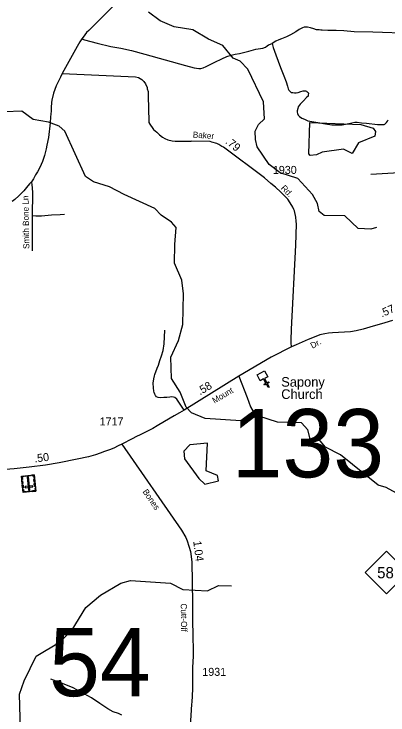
# Model space of a CAD drawing. Extents: x 2220236 to 2384410, y 720751 to 894131.
# Drawn here: x 2305133 to 2310967, y 776939 to 787885 of the extents above; entities that cross this region are included whole.
import ezdxf

# ---------------------------------------------------------------- set-up
doc = ezdxf.new("R2010")
doc.units = 0
for name, color, linetype in [('Exist Cultural Cemetery CELL', 7, 'Continuous'), ('Exist Cultural Church CELL', 7, 'Continuous'), ('Exist Cultural Church Label', 7, 'Continuous'), ('Exist Hydrographic Creek Single Shore', 7, 'Continuous'), ('Exist Hydrographic Misc Water Feature', 7, 'Continuous'), ('Exist Hydrographic Pond Under 1500 Sq Ft', 7, 'Continuous'), ('Exist Road Non-System Type 51', 7, 'Continuous'), ('Exist Road Non-System Type 51 Label', 7, 'Continuous'), ('Exist Road Primary NC Shield CELL', 7, 'Continuous'), ('Exist Road Primary NC Shield Number Label', 7, 'Continuous'), ('Exist Road Secondary Mileage Hundredths English Label', 7, 'Continuous'), ('Exist Road Secondary Structure Standard Bridge Number Label', 7, 'Continuous'), ('Exist Road Secondary Type 51 Attributed', 7, 'Continuous'), ('Exist Road Secondary Type 51 Label', 7, 'Continuous'), ('Exist Road Secondary Type 51 Number Label', 7, 'Continuous')]:
    doc.layers.add(name, color=color, linetype=linetype)

msp = doc.modelspace()

# ---------------------------------------------------------------- linework, layer by layer
at = {"layer": 'Exist Cultural Cemetery CELL'}
for points in [[(2305473, 780435), (2305275, 780415), (2305248, 780668), (2305446, 780689)], [(2305281, 780671), (2305282, 780660), (2305260, 780658), (2305265, 780617), (2305253, 780616), (2305248, 780668)], [(2305390, 780671), (2305306, 780662), (2305305, 780674), (2305389, 780683)], [(2305413, 780685), (2305414, 780674), (2305436, 780676), (2305440, 780636), (2305452, 780637), (2305446, 780689)], [(2305267, 780597), (2305271, 780554), (2305260, 780553), (2305256, 780596)], [(2305361, 780453), (2305380, 780455), (2305359, 780657), (2305340, 780655)], [(2305453, 780619), (2305458, 780576), (2305447, 780575), (2305442, 780618)], [(2305274, 780532), (2305278, 780488), (2305267, 780487), (2305262, 780530)], [(2305270, 780458), (2305281, 780459), (2305285, 780427), (2305325, 780431), (2305326, 780420), (2305275, 780415)], [(2305425, 780499), (2305423, 780517), (2305306, 780505), (2305308, 780486)], [(2305468, 780478), (2305457, 780477), (2305460, 780445), (2305420, 780441), (2305421, 780430), (2305473, 780435)], [(2305460, 780552), (2305465, 780509), (2305454, 780508), (2305449, 780551)], [(2305399, 780428), (2305347, 780422), (2305346, 780434), (2305398, 780439)]]:
    msp.add_lwpolyline(points, close=True, dxfattribs=at)
at = {"layer": 'Exist Cultural Church CELL'}
msp.add_lwpolyline([(2309090, 782221), (2309040, 782194), (2309076, 782127), (2309104, 782143), (2309112, 782129), (2309084, 782113), (2309113, 782060), (2309098, 782053), (2309070, 782106), (2309042, 782090), (2309034, 782104), (2309062, 782120), (2309026, 782187), (2308975, 782159), (2308924, 782253), (2309039, 782315)], close=True, dxfattribs=at)
at = {"layer": 'Exist Hydrographic Creek Single Shore'}
msp.add_lwpolyline([(2304841, 775037), (2304719, 775667), (2304724, 775927), (2304871, 776195), (2305151, 776505), (2305232, 776706), (2305218, 777263), (2305291, 777473), (2305478, 777858), (2305851, 778080), (2306040, 778271), (2306253, 778615), (2306484, 778811), (2306799, 778998), (2306948, 779040), (2307573, 778997), (2307766, 778900), (2308149, 778879), (2308324, 778962), (2308523, 778957)], dxfattribs=at)
at = {"layer": 'Exist Hydrographic Misc Water Feature'}
for points in [[(2310787, 784553), (2310697, 784526), (2310504, 784535), (2310295, 784733), (2309969, 784736), (2309894, 784802), (2309868, 784925), (2309790, 785067), (2309563, 785314), (2309287, 785404), (2309112, 785535), (2308925, 785809), (2308898, 785923), (2308897, 786057), (2308946, 786158), (2309038, 786250), (2309025, 786516), (2308779, 787024), (2308660, 787147), (2308552, 787195), (2308391, 787392), (2308165, 787491), (2307922, 787639), (2307630, 787686), (2307413, 787776), (2307229, 787912)], [(2306850, 785068), (2306624, 785184), (2306373, 785265), (2306247, 785346), (2305923, 786058), (2305839, 786133), (2305672, 786198), (2305430, 786238), (2305254, 786368), (2304987, 786357), (2304953, 786425), (2304869, 786513), (2304644, 786553), (2304509, 786692), (2304317, 786740), (2304106, 786948), (2303931, 786987), (2303840, 786944), (2303749, 786845), (2303666, 786851), (2303514, 786990), (2303255, 787081), (2303180, 787137)], [(2311099, 780401), (2310940, 780490), (2310815, 780530), (2310227, 780999), (2309991, 781120), (2309907, 781222), (2309756, 781229), (2309714, 781394), (2309620, 781502), (2309245, 781513), (2308953, 781603), (2308671, 781532), (2308113, 781569), (2307904, 781659), (2307819, 781747), (2307725, 781980), (2307589, 782194), (2307578, 782528), (2307700, 782789), (2307764, 783038), (2307775, 783514), (2307749, 783730), (2307636, 783994), (2307643, 784287), (2307664, 784553), (2307588, 784636), (2307428, 784744), (2307327, 784848), (2306850, 785068)]]:
    msp.add_lwpolyline(points, dxfattribs=at)
at = {"layer": 'Exist Hydrographic Pond Under 1500 Sq Ft'}
for points in [[(2309752, 785676), (2309734, 785701), (2309746, 786191), (2310545, 786158), (2310738, 786103), (2310771, 786052), (2310763, 785976), (2310508, 785874), (2310409, 785706), (2310275, 785772), (2309942, 785726), (2309851, 785686), (2309752, 785676)], [(2308107, 780545), (2308322, 780596), (2308305, 780677), (2308130, 780752), (2308150, 781186), (2307875, 781159), (2307784, 781057), (2307794, 780939), (2308014, 780633), (2308107, 780545)]]:
    msp.add_lwpolyline(points, dxfattribs=at)
at = {"layer": 'Exist Road Non-System Type 51'}
for p, q in [((2311323, 785414), (2310698, 785381)), ((2305418, 784738), (2305415, 784186))]:
    msp.add_line(p, q, dxfattribs=at)
for points in [[(2311326, 787582), (2310733, 787602), (2310440, 787609), (2310276, 787620), (2310159, 787629), (2310027, 787626), (2309939, 787635), (2309921, 787633), (2309891, 787636), (2309852, 787640), (2309809, 787651), (2309759, 787667), (2309712, 787680), (2309690, 787680), (2309659, 787677), (2309631, 787667), (2309581, 787642), (2309531, 787608), (2309448, 787562), (2309383, 787530), (2309307, 787495), (2309265, 787481), (2309216, 787459), (2309159, 787427)], [(2306190, 787495), (2306234, 787481), (2306428, 787432), (2306643, 787378), (2306798, 787353), (2306965, 787314), (2307172, 787257), (2307806, 787083), (2307945, 787046), (2307981, 787037), (2308014, 787033), (2308048, 787034), (2308085, 787046), (2308129, 787063), (2308267, 787133), (2308373, 787187), (2308454, 787219), (2308519, 787240), (2308584, 787257), (2308652, 787269), (2308798, 787305), (2308903, 787335), (2309015, 787353), (2309055, 787367), (2309082, 787388), (2309103, 787402), (2309118, 787411), (2309159, 787427)], [(2309159, 787427), (2309175, 787364), (2309216, 787246), (2309290, 787051), (2309343, 786921), (2309380, 786825), (2309397, 786757), (2309409, 786715), (2309422, 786696), (2309439, 786674), (2309458, 786661), (2309485, 786657), (2309507, 786652), (2309532, 786654), (2309568, 786659), (2309607, 786674), (2309642, 786683), (2309664, 786683), (2309681, 786683), (2309698, 786681), (2309708, 786671), (2309722, 786661), (2309727, 786642), (2309722, 786625), (2309720, 786603), (2309695, 786581), (2309647, 786529), (2309598, 786478), (2309568, 786434), (2309559, 786407), (2309551, 786373), (2309551, 786353), (2309556, 786331), (2309568, 786307), (2309585, 786287), (2309622, 786260), (2309664, 786241), (2309717, 786219), (2309781, 786206), (2309872, 786192), (2309994, 786172), (2310092, 786157), (2310175, 786152), (2310251, 786157), (2310304, 786165), (2310358, 786175), (2310405, 786184), (2310449, 786197), (2310485, 786194), (2310556, 786184), (2310634, 786179), (2310801, 786160), (2310908, 786160), (2310919, 786167), (2310934, 786179), (2310946, 786190), (2310960, 786214), (2310972, 786231)], [(2305885, 786954), (2307030, 786905), (2307074, 786893), (2307125, 786864), (2307157, 786832), (2307183, 786793), (2307210, 786739), (2307212, 786715), (2307223, 786677), (2307227, 786603), (2307234, 786214), (2307238, 786192), (2307252, 786164), (2307299, 786098), (2307311, 786084), (2307361, 786039), (2307402, 785999), (2307450, 785964), (2307487, 785940), (2307531, 785919), (2307601, 785904), (2307647, 785898), (2307895, 785899)], [(2305403, 785265), (2305410, 785212), (2305418, 785177), (2305419, 785089), (2305418, 784738)], [(2305418, 784738), (2305471, 784733), (2305564, 784735), (2305717, 784747), (2305855, 784752), (2305921, 784759)], [(2307786, 781698), (2307673, 781870), (2307644, 781896), (2307622, 781903), (2307594, 781909), (2307563, 781900), (2307516, 781896), (2307471, 781895), (2307425, 781893), (2307381, 781897), (2307357, 781908), (2307339, 781926), (2307328, 781949), (2307321, 781973), (2307315, 781994), (2307308, 782050), (2307306, 782122), (2307315, 782188), (2307324, 782234), (2307332, 782258), (2307366, 782356), (2307386, 782402), (2307405, 782472), (2307432, 782549), (2307457, 782631), (2307475, 782735), (2307486, 782949)], [(2308641, 782230), (2308772, 781895), (2308822, 781750), (2308880, 781651), (2308984, 781415)], [(2306814, 776935), (2306765, 776960), (2306682, 776988), (2306598, 777034), (2306474, 777117), (2306342, 777209), (2306229, 777271), (2306053, 777361), (2305890, 777433), (2305709, 777499)]]:
    msp.add_lwpolyline(points, dxfattribs=at)
at = {"layer": 'Exist Road Primary NC Shield CELL'}
msp.add_lwpolyline([(2310611, 779164), (2310944, 779497), (2311277, 779164), (2310944, 778831)], close=True, dxfattribs=at)
at = {"layer": 'Exist Road Secondary Type 51 Attributed'}
for points in [[(2306700, 788028), (2306467, 787795), (2306399, 787726), (2306337, 787665), (2306302, 787629), (2306266, 787594), (2306236, 787558), (2306209, 787523), (2306190, 787495), (2306157, 787450), (2306118, 787378), (2305885, 786954), (2305857, 786898), (2305832, 786848), (2305814, 786818), (2305810, 786806), (2305790, 786762), (2305750, 786649), (2305723, 786538), (2305717, 786505), (2305716, 786477), (2305714, 786449), (2305711, 786379), (2305707, 786315), (2305704, 786283), (2305704, 786261), (2305696, 786207), (2305699, 786185), (2305669, 785959), (2305646, 785835), (2305634, 785779), (2305625, 785737), (2305610, 785675), (2305577, 785582), (2305536, 785487), (2305501, 785422), (2305469, 785372), (2305434, 785311), (2305403, 785265), (2305375, 785233), (2305329, 785174), (2305285, 785124), (2305206, 785044), (2305147, 784988), (2305103, 784956)], [(2309462, 782686), (2309456, 782749), (2309456, 782771), (2309454, 782791), (2309460, 782965), (2309531, 784273), (2309540, 784605), (2309537, 784651), (2309531, 784713), (2309508, 784809), (2309500, 784834), (2309485, 784868), (2309442, 784938), (2309402, 784993), (2309353, 785047), (2309297, 785104), (2309210, 785183), (2309139, 785240), (2309040, 785325), (2308400, 785804), (2308373, 785818), (2308327, 785849), (2308297, 785863), (2308219, 785886), (2308195, 785892), (2307895, 785899)], [(2311038, 783101), (2310918, 783065), (2310685, 782995), (2310581, 782965), (2310471, 782938), (2310381, 782922), (2310103, 782906), (2310037, 782900), (2309981, 782892), (2309905, 782876), (2309840, 782848), (2309724, 782803), (2309535, 782717), (2309462, 782686)], [(2309462, 782686), (2309146, 782528), (2308641, 782230), (2307786, 781698), (2307713, 781657), (2307629, 781612), (2307482, 781521), (2307368, 781452), (2307296, 781411), (2307185, 781354), (2307103, 781313), (2307046, 781286), (2306976, 781250), (2306813, 781168)], [(2306813, 781168), (2306756, 781140), (2306688, 781106), (2306620, 781081), (2306545, 781053), (2306477, 781026), (2306404, 781001), (2306295, 780972), (2306118, 780931), (2305839, 780875), (2305624, 780839), (2305368, 780807), (2305136, 780782), (2304937, 780766), (2304710, 780753), (2304576, 780737), (2304406, 780728), (2304204, 780704)], [(2306813, 781168), (2307748, 779827), (2307813, 779709), (2307834, 779659), (2307886, 779490), (2307906, 779328), (2307918, 778692), (2307918, 778487), (2307916, 778397), (2307918, 778332), (2307923, 778264), (2307928, 777855), (2307919, 777681), (2307918, 777343), (2307908, 777138), (2307904, 777108), (2307882, 776758), (2307868, 776578), (2307866, 776489), (2307859, 776378), (2307857, 776354), (2307841, 776218), (2307838, 776130), (2307826, 776008)]]:
    msp.add_lwpolyline(points, dxfattribs=at)

# ---------------------------------------------------------------- texts
at = {"layer": 'Exist Cultural Church Label'}
for s, p in [('Sapony', (2309301, 782065)), ('Church', (2309301, 781874))]:
    msp.add_text(s, height=150, dxfattribs=at).set_placement(p)
at = {"layer": 'Exist Road Non-System Type 51 Label'}
msp.add_text('Smith Bone Ln', height=95, rotation=91.0225, dxfattribs=at).set_placement((2305372, 784217))
at = {"layer": 'Exist Road Primary NC Shield Number Label'}
msp.add_text('58', height=175, dxfattribs=at).set_placement((2310798, 779074))
at = {"layer": 'Exist Road Secondary Mileage Hundredths English Label'}
for s, rotation, p in [('.79', 320.8468, (2308421, 785875)), ('.57', 23.766, (2310871, 783146)), ('.58', 30.6988, (2308034, 781929)), ('.50', 7.0672, (2305455, 780881)), ('1.04', 277.3196, (2307928, 779652))]:
    msp.add_text(s, height=125, rotation=rotation, dxfattribs=at).set_placement(p)
at = {"layer": 'Exist Road Secondary Structure Standard Bridge Number Label'}
for s, p in [('133', (2308527, 780650)), ('54', (2305680, 777232))]:
    msp.add_text(s, height=1066.3, dxfattribs=at).set_placement(p)
at = {"layer": 'Exist Road Secondary Type 51 Label'}
for s, rotation, p in [('Baker', 356.0247, (2307920, 785956)), ('Rd.', 314.5486, (2309289, 785159)), ('Dr.', 28.5338, (2309788, 782657)), ('Mount', 30.6988, (2308260, 781800)), ('Bones', 304.4528, (2307134, 780425)), ('Cutt-Off', 270.7547, (2307734, 778680))]:
    msp.add_text(s, height=95, rotation=rotation, dxfattribs=at).set_placement(p)
at = {"layer": 'Exist Road Secondary Type 51 Number Label'}
for s, p in [('1930', (2309171, 785388)), ('1717', (2306468, 781460)), ('1931', (2308070, 777550))]:
    msp.add_text(s, height=125, dxfattribs=at).set_placement(p)

doc.saveas('drawing.dxf')
